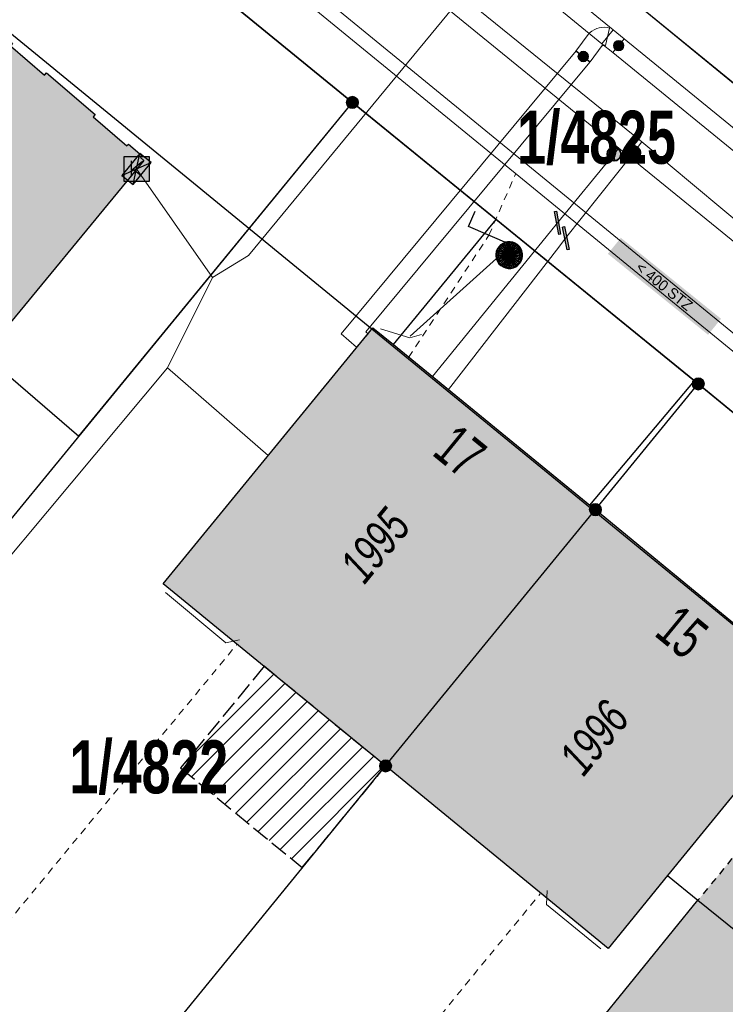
# Model space of a CAD drawing. Header units: metres. Extents: x 2695560 to 2696939, y 1260491 to 1262050.
# Tile 402 of 656: x 2695955 to 2695975, y 1260899 to 1260926. Entities that reach past the tile are written whole.
import ezdxf

# ---------------------------------------------------------------- set-up
doc = ezdxf.new("R2010")
doc.units = ezdxf.units.M
for name, pattern in [('AUSGEZOGEN', [0]), ('STRICHLINIE_S4', [0.66, 0.5, -0.16]), ('VERDECKT2_S2', [0.36, 0.2, -0.16])]:
    doc.linetypes.add(name, pattern=pattern)
for name, color, linetype in [('XR$1$AV_Flächen (EO)', 7, 'AUSGEZOGEN'), ('XR$1$AV_Gebäudeflächen (BB)', 7, 'AUSGEZOGEN'), ('XR$1$AV_Gebäudeflächen (EO)', 7, 'AUSGEZOGEN'), ('XR$1$AV_Grenzpunkte', 7, 'AUSGEZOGEN'), ('XR$1$AV_Grundstück-Nr.', 7, 'AUSGEZOGEN'), ('XR$1$AV_Haus-Nr.', 7, 'AUSGEZOGEN'), ('XR$1$AV_Linien (BB)', 7, 'AUSGEZOGEN'), ('XR$1$AV_Proj. Gebäude', 7, 'AUSGEZOGEN'), ('XR$1$AV_Versicherung-Nr.', 7, 'AUSGEZOGEN'), ('XR$1$AW_LK_Schachtdeckel', 24, 'AUSGEZOGEN'), ('XR$1$AW_LK_Zwischenpunkt', 24, 'AUSGEZOGEN'), ('XR$1$EW_LK_Knoten', 1, 'AUSGEZOGEN'), ('XR$1$GA_LK_Absperrarmatur', 32, 'AUSGEZOGEN'), ('XR$1$GA_LK_Rohrleitungsteil', 32, 'AUSGEZOGEN'), ('XR$1$Liegenschaftsgrenzen', 7, 'AUSGEZOGEN'), ('XR$1$PFAV', 255, 'AUSGEZOGEN'), ('XR$1$PFAW', 255, 'AUSGEZOGEN'), ('XR$1$PFGA', 255, 'AUSGEZOGEN'), ('XR$1$PFWA', 255, 'AUSGEZOGEN'), ('XR$1$PFWFM', 255, 'AUSGEZOGEN'), ('XR$1$RAEW', 8, 'AUSGEZOGEN'), ('XR$1$RP_Abstandslinie', 7, 'AUSGEZOGEN'), ('XR$1$TV_LK_KNOTEN', 92, 'AUSGEZOGEN'), ('XR$1$WA_LK_Absperrarmatur', 171, 'AUSGEZOGEN'), ('XR$1$WA_LK_Rohrleitungsteil', 171, 'AUSGEZOGEN')]:
    doc.layers.add(name, color=color, linetype=linetype)
for name, color, linetype, lineweight in [('XR$2$ABW-Linie-R-genau', 4, 'AUSGEZOGEN', 18), ('XR$2$ABW-Linie-R-ungenau', 4, 'VERDECKT2_S2', 18), ('XR$2$ABW-LinieFlaeche-R-genau', 4, 'AUSGEZOGEN', 18), ('XR$2$ABW-Punkt', 6, 'AUSGEZOGEN', 18), ('XR$2$ELE-LinieFlaeche-genau', 1, 'AUSGEZOGEN', 18), ('XR$2$GAS-Linie-genau', 12, 'AUSGEZOGEN', 18), ('XR$2$GAS-Punkt', 12, 'AUSGEZOGEN', 18), ('XR$2$KOM-Linie-U-genau', 91, 'AUSGEZOGEN', 18), ('XR$2$KOM-Punkt-U', 91, 'AUSGEZOGEN', 18), ('XR$2$WAS-Linie-genau', 5, 'AUSGEZOGEN', 18), ('XR$2$WAS-Punkt', 5, 'AUSGEZOGEN', 18), ('XR$2$WEI-Text', 59, 'AUSGEZOGEN', 18)]:
    doc.layers.add(name, color=color, linetype=linetype, lineweight=lineweight)
doc.styles.add('ARIAL', font='arial.ttf')
doc.styles.add('TXT', font='txt')

# ---------------------------------------------------------------- blocks, each defined once
blk = doc.blocks.new('COMPLEXOBJECT_672')
at = {"layer": 'XR$1$AV_Linien (BB)', "color": 7, "linetype": 'AUSGEZOGEN', "transparency": 33554687}
blk.add_lwpolyline([(6001.633, 10902.413), (5967.6, 10930.28), (5953.3, 10942.04)], dxfattribs=at)
blk = doc.blocks.new('COMPLEXOBJECT_1328')
at = {"layer": 'XR$1$Liegenschaftsgrenzen', "color": 7, "linetype": 'AUSGEZOGEN', "transparency": 33554687}
blk.add_line((5948.44, 10936.67), (5963.82, 10924.1), dxfattribs=at)
blk.add_arc((5945.592, 10933.187), 4.499, 50.7254, 139.3167, dxfattribs=at)
blk = doc.blocks.new('BAV15')
at = {"layer": 'XR$1$PFAV', "transparency": 33554687}
blk.add_hatch(color=7, dxfattribs=at).paths.add_polyline_path([(0.5, 0), (0.49, 0.101), (0.459, 0.197), (0.41, 0.286), (0.344, 0.362), (0.264, 0.424), (0.174, 0.469), (0.076, 0.494), (-0.025, 0.499), (-0.125, 0.484), (-0.22, 0.449), (-0.306, 0.395), (-0.379, 0.326), (-0.437, 0.243), (-0.477, 0.15), (-0.497, 0.051), (-0.497, -0.051), (-0.477, -0.15), (-0.437, -0.243), (-0.379, -0.326), (-0.306, -0.395), (-0.22, -0.449), (-0.125, -0.484), (-0.025, -0.499), (0.076, -0.494), (0.174, -0.469), (0.264, -0.424), (0.344, -0.362), (0.41, -0.286), (0.459, -0.197), (0.49, -0.101)])
at = {"color": 7, "transparency": 33554687}
for start, end in [(90, 270), (270, 90)]:
    blk.add_arc((0, 0), 0.5, start, end, dxfattribs=at)
at = {"layer": 'XR$1$PFAV', "transparency": 33554687}
blk.add_circle((0, 0), 0.5, dxfattribs=at)
blk = doc.blocks.new('BAW2093')
at = {"transparency": 33554687}
blk.add_lwpolyline([(-0.375, -0.5), (0, -0.5), (0, 0.5), (0.375, 0.5)], dxfattribs=at)
blk = doc.blocks.new('BAW2090')
at = {"layer": 'XR$1$PFAW', "lineweight": 25, "transparency": 33554687}
blk.add_hatch(color=7, dxfattribs=at).paths.add_polyline_path([(0.5, 0), (0.49, 0.101), (0.459, 0.197), (0.41, 0.286), (0.344, 0.362), (0.264, 0.424), (0.174, 0.469), (0.076, 0.494), (-0.025, 0.499), (-0.125, 0.484), (-0.22, 0.449), (-0.306, 0.395), (-0.379, 0.326), (-0.437, 0.243), (-0.477, 0.15), (-0.497, 0.051), (-0.497, -0.051), (-0.477, -0.15), (-0.437, -0.243), (-0.379, -0.326), (-0.306, -0.395), (-0.22, -0.449), (-0.125, -0.484), (-0.025, -0.499), (0.076, -0.494), (0.174, -0.469), (0.264, -0.424), (0.344, -0.362), (0.41, -0.286), (0.459, -0.197), (0.49, -0.101)])
at = {"lineweight": 25, "transparency": 33554687}
for p, q in [((-0.177, 0.468), (-0.177, -0.468)), ((0.179, 0.467), (0.177, -0.468))]:
    blk.add_line(p, q, dxfattribs=at)
for start, end in [(90, 180), (0, 90), (180, 270), (270, 0)]:
    blk.add_arc((0, 0), 0.5, start, end, dxfattribs=at)
blk = doc.blocks.new('BWA2013')
at = {"true_color": 0x000000, "transparency": 33554687}
blk.add_hatch(color=18, dxfattribs=at).paths.add_polyline_path([(-0.291, -0.409), (0.352, 0.357), (0.291, 0.409), (-0.352, -0.357)])
at = {"transparency": 33554687}
blk.add_lwpolyline([(-0.291, -0.409), (-0.352, -0.357), (0.291, 0.409), (0.352, 0.357), (-0.291, -0.409)], close=True, dxfattribs=at)
blk = doc.blocks.new('BWA2012')
at = {"layer": 'XR$1$PFWA', "transparency": 33554687}
blk.add_hatch(color=7, dxfattribs=at).paths.add_polyline_path([(0.5, 0), (0.49, 0.101), (0.459, 0.197), (0.41, 0.286), (0.344, 0.362), (0.264, 0.424), (0.174, 0.469), (0.076, 0.494), (-0.025, 0.499), (-0.125, 0.484), (-0.22, 0.449), (-0.306, 0.395), (-0.379, 0.326), (-0.437, 0.243), (-0.477, 0.15), (-0.497, 0.051), (-0.497, -0.051), (-0.477, -0.15), (-0.437, -0.243), (-0.379, -0.326), (-0.306, -0.395), (-0.22, -0.449), (-0.125, -0.484), (-0.025, -0.499), (0.076, -0.494), (0.174, -0.469), (0.264, -0.424), (0.344, -0.362), (0.41, -0.286), (0.459, -0.197), (0.49, -0.101)])
at = {"transparency": 33554687}
blk.add_line((0.354, 0.354), (-0.354, -0.354), dxfattribs=at)
for start, end in [(45, 225), (225, 45)]:
    blk.add_arc((0, 0), 0.5, start, end, dxfattribs=at)
at = {"layer": 'XR$1$PFWA', "transparency": 33554687}
blk.add_circle((0, 0), 0.5, dxfattribs=at)
blk = doc.blocks.new('BGA2013')
at = {"transparency": 33554687}
blk.add_hatch(color=36, dxfattribs=at).paths.add_polyline_path([(-0.291, -0.409), (0.352, 0.357), (0.291, 0.409), (-0.352, -0.357)])
at = {"color": 32, "transparency": 33554687}
blk.add_lwpolyline([(-0.291, -0.409), (-0.352, -0.357), (0.291, 0.409), (0.352, 0.357), (-0.291, -0.409)], close=True, dxfattribs=at)
blk = doc.blocks.new('BGA965')
at = {"layer": 'XR$1$PFGA', "transparency": 33554687}
blk.add_hatch(color=7, dxfattribs=at).paths.add_polyline_path([(0.5, 0), (0.49, 0.101), (0.459, 0.197), (0.41, 0.286), (0.344, 0.362), (0.264, 0.424), (0.174, 0.469), (0.076, 0.494), (-0.025, 0.499), (-0.125, 0.484), (-0.22, 0.449), (-0.306, 0.395), (-0.379, 0.326), (-0.437, 0.243), (-0.477, 0.15), (-0.497, 0.051), (-0.497, -0.051), (-0.477, -0.15), (-0.437, -0.243), (-0.379, -0.326), (-0.306, -0.395), (-0.22, -0.449), (-0.125, -0.484), (-0.025, -0.499), (0.076, -0.494), (0.174, -0.469), (0.264, -0.424), (0.344, -0.362), (0.41, -0.286), (0.459, -0.197), (0.49, -0.101)])
at = {"color": 32, "transparency": 33554687}
blk.add_line((0, 0.5), (0, -0.5), dxfattribs=at)
for start, end in [(90, 270), (270, 90)]:
    blk.add_arc((0, 0), 0.5, start, end, dxfattribs=at)
at = {"layer": 'XR$1$PFGA', "transparency": 33554687}
blk.add_circle((0, 0), 0.5, dxfattribs=at)
blk = doc.blocks.new('BEW957')
at = {"layer": 'XR$1$RAEW', "transparency": 33554687}
blk.add_hatch(color=1, dxfattribs=at).paths.add_polyline_path([(-0.5, 0), (-0.5, -0.05), (-0.49, -0.1), (-0.48, -0.15), (-0.46, -0.2), (-0.44, -0.24), (-0.41, -0.29), (-0.38, -0.33), (-0.34, -0.36), (-0.31, -0.4), (-0.26, -0.42), (-0.22, -0.45), (-0.17, -0.47), (-0.13, -0.48), (-0.08, -0.49), (-0.03, -0.5), (0.03, -0.5), (0.08, -0.49), (0.13, -0.48), (0.17, -0.47), (0.22, -0.45), (0.26, -0.42), (0.31, -0.4), (0.34, -0.36), (0.38, -0.33), (0.41, -0.29), (0.44, -0.24), (0.46, -0.2), (0.48, -0.15), (0.49, -0.1), (0.5, -0.05), (0.5, 0), (0.5, 0.05), (0.49, 0.1), (0.48, 0.15), (0.46, 0.2), (0.44, 0.24), (0.41, 0.29), (0.38, 0.33), (0.34, 0.36), (0.31, 0.4), (0.26, 0.42), (0.22, 0.45), (0.17, 0.47), (0.13, 0.48), (0.08, 0.49), (0.03, 0.5), (-0.03, 0.5), (-0.08, 0.49), (-0.13, 0.48), (-0.17, 0.47), (-0.22, 0.45), (-0.26, 0.42), (-0.31, 0.4), (-0.34, 0.36), (-0.38, 0.33), (-0.41, 0.29), (-0.44, 0.24), (-0.46, 0.2), (-0.48, 0.15), (-0.49, 0.1), (-0.5, 0.05)])
at = {"color": 1, "transparency": 33554687}
for start, end in [(90, 180), (180, 270), (0, 90), (270, 0)]:
    blk.add_arc((0, 0), 0.5, start, end, dxfattribs=at)
at = {"layer": 'XR$1$RAEW', "color": 1, "transparency": 33554687}
blk.add_circle((0, 0), 0.5, dxfattribs=at)
blk = doc.blocks.new('BTV1')
at = {"layer": 'XR$1$PFWFM', "transparency": 33554687}
blk.add_hatch(color=7, dxfattribs=at).paths.add_polyline_path([(-0.5, 0.5), (-0.5, -0.5), (0.5, -0.5), (0.5, 0.5)])
at = {"color": 92, "transparency": 33554687}
for p, q in [((-0.219, 0.321), (-0.219, -0.298)), ((-0.208, -0.05), (0.23, 0.31)), ((-0.159, 0.001), (0.192, -0.283))]:
    blk.add_line(p, q, dxfattribs=at)
blk.add_polyline3d([(-0.5, 0.5, 0.993), (0.5, 0.5, 0.993), (0.5, -0.5, 0.993), (-0.5, -0.5, 0.993)], close=True, dxfattribs=at)
blk = doc.blocks.new('KOM-BAUWERK-U')
at = {"layer": 'XR$2$KOM-Punkt-U', "linetype": 'AUSGEZOGEN', "lineweight": 25, "transparency": 33554687}
blk.add_polyline3d([(-400, -200, 2500), (400, -200, 2500), (400, 200, 2500), (-400, 200, 2500)], close=True, dxfattribs=at)
for points in [[(-400, 200, 2500), (0, 0, 2500), (400, -200, 2500)], [(-400, -200, 2500), (0, 0, 2500), (400, 200, 2500)]]:
    blk.add_polyline3d(points, dxfattribs=at)
blk = doc.blocks.new('GAS-ABSPERRORGAN')
at = {"layer": 'XR$2$GAS-Punkt', "linetype": 'AUSGEZOGEN', "lineweight": 25, "transparency": 33554687}
blk.add_line((0, 200, 2500), (0, -200, 2500), dxfattribs=at)
for points in [[(-196, 39, 2500), (0, 0, 2500), (-200, 0, 2500)], [(-196, 39), (0, 0), (-200, 0)], [(-196, 39, 2500), (-196, 39), (-200, 0), (-200, 0, 2500)], [(-200, 0, 2500), (0, 0, 2500), (-196, -39, 2500)], [(-200, 0), (0, 0), (-196, -39)], [(-185, 77, 2500), (0, 0, 2500), (-196, 39, 2500)], [(-185, 77), (0, 0), (-196, 39)], [(-185, 77, 2500), (-185, 77), (-196, 39), (-196, 39, 2500)], [(-196, -39, 2500), (0, 0, 2500), (-185, -77, 2500)], [(-196, -39), (0, 0), (-185, -77)], [(-166, 111, 2500), (0, 0, 2500), (-185, 77, 2500)], [(-166, 111), (0, 0), (-185, 77)], [(-166, 111, 2500), (-166, 111), (-185, 77), (-185, 77, 2500)], [(-185, -77, 2500), (0, 0, 2500), (-166, -111, 2500)], [(-185, -77), (0, 0), (-166, -111)], [(-141, 141, 2500), (0, 0, 2500), (-166, 111, 2500)], [(-141, 141), (0, 0), (-166, 111)], [(-141, 141, 2500), (-141, 141), (-166, 111), (-166, 111, 2500)], [(-166, -111, 2500), (0, 0, 2500), (-141, -141, 2500)], [(-166, -111), (0, 0), (-141, -141)], [(-111, 166, 2500), (0, 0, 2500), (-141, 141, 2500)], [(-111, 166), (0, 0), (-141, 141)], [(-111, 166, 2500), (-111, 166), (-141, 141), (-141, 141, 2500)], [(-141, -141, 2500), (0, 0, 2500), (-111, -166, 2500)], [(-141, -141), (0, 0), (-111, -166)], [(-77, 185, 2500), (0, 0, 2500), (-111, 166, 2500)], [(-77, 185), (0, 0), (-111, 166)], [(-77, 185, 2500), (-77, 185), (-111, 166), (-111, 166, 2500)], [(-111, -166, 2500), (0, 0, 2500), (-77, -185, 2500)], [(-111, -166), (0, 0), (-77, -185)], [(-39, 196, 2500), (0, 0, 2500), (-77, 185, 2500)], [(-39, 196), (0, 0), (-77, 185)], [(-39, 196, 2500), (-39, 196), (-77, 185), (-77, 185, 2500)], [(-77, -185, 2500), (0, 0, 2500), (-39, -196, 2500)], [(-77, -185), (0, 0), (-39, -196)], [(0, 200, 2500), (0, 0, 2500), (-39, 196, 2500)], [(0, 200), (0, 0), (-39, 196)], [(0, 200, 2500), (0, 200), (-39, 196), (-39, 196, 2500)], [(-39, -196, 2500), (0, 0, 2500), (0, -200, 2500)], [(-39, -196), (0, 0), (0, -200)], [(39, 196, 2500), (0, 0, 2500), (0, 200, 2500)], [(39, 196), (0, 0), (0, 200)], [(39, 196, 2500), (39, 196), (0, 200), (0, 200, 2500)], [(77, 185, 2500), (0, 0, 2500), (39, 196, 2500)], [(77, 185), (0, 0), (39, 196)], [(111, 166, 2500), (0, 0, 2500), (77, 185, 2500)], [(111, 166), (0, 0), (77, 185)], [(141, 141, 2500), (0, 0, 2500), (111, 166, 2500)], [(141, 141), (0, 0), (111, 166)], [(166, 111, 2500), (0, 0, 2500), (141, 141, 2500)], [(166, 111), (0, 0), (141, 141)], [(185, 77, 2500), (0, 0, 2500), (166, 111, 2500)], [(185, 77), (0, 0), (166, 111)], [(196, 39, 2500), (0, 0, 2500), (185, 77, 2500)], [(196, 39), (0, 0), (185, 77)], [(200, 0, 2500), (0, 0, 2500), (196, 39, 2500)], [(200, 0), (0, 0), (196, 39)], [(0, -200, 2500), (0, 0, 2500), (39, -196, 2500)], [(39, -196, 2500), (0, 0, 2500), (77, -185, 2500)], [(77, -185, 2500), (0, 0, 2500), (111, -166, 2500)], [(111, -166, 2500), (0, 0, 2500), (141, -141, 2500)], [(141, -141, 2500), (0, 0, 2500), (166, -111, 2500)], [(166, -111, 2500), (0, 0, 2500), (185, -77, 2500)], [(185, -77, 2500), (0, 0, 2500), (196, -39, 2500)], [(196, -39, 2500), (0, 0, 2500), (200, 0, 2500)], [(0, -200), (0, 0), (39, -196)], [(39, -196), (0, 0), (77, -185)], [(77, -185), (0, 0), (111, -166)], [(111, -166), (0, 0), (141, -141)], [(141, -141), (0, 0), (166, -111)], [(166, -111), (0, 0), (185, -77)], [(185, -77), (0, 0), (196, -39)], [(196, -39), (0, 0), (200, 0)], [(77, 185, 2500), (77, 185), (39, 196), (39, 196, 2500)], [(111, 166, 2500), (111, 166), (77, 185), (77, 185, 2500)], [(141, 141, 2500), (141, 141), (111, 166), (111, 166, 2500)], [(166, 111, 2500), (166, 111), (141, 141), (141, 141, 2500)], [(185, 77, 2500), (185, 77), (166, 111), (166, 111, 2500)], [(196, 39, 2500), (196, 39), (185, 77), (185, 77, 2500)], [(200, 0, 2500), (200, 0), (196, 39), (196, 39, 2500)], [(-200, 0, 2500), (-200, 0), (-196, -39), (-196, -39, 2500)], [(-196, -39, 2500), (-196, -39), (-185, -77), (-185, -77, 2500)], [(-185, -77, 2500), (-185, -77), (-166, -111), (-166, -111, 2500)], [(-166, -111, 2500), (-166, -111), (-141, -141), (-141, -141, 2500)], [(-141, -141, 2500), (-141, -141), (-111, -166), (-111, -166, 2500)], [(-111, -166, 2500), (-111, -166), (-77, -185), (-77, -185, 2500)], [(-77, -185, 2500), (-77, -185), (-39, -196), (-39, -196, 2500)], [(-39, -196, 2500), (-39, -196), (0, -200), (0, -200, 2500)], [(0, -200, 2500), (0, -200), (39, -196), (39, -196, 2500)], [(39, -196, 2500), (39, -196), (77, -185), (77, -185, 2500)], [(77, -185, 2500), (77, -185), (111, -166), (111, -166, 2500)], [(111, -166, 2500), (111, -166), (141, -141), (141, -141, 2500)], [(141, -141, 2500), (141, -141), (166, -111), (166, -111, 2500)], [(166, -111, 2500), (166, -111), (185, -77), (185, -77, 2500)], [(185, -77, 2500), (185, -77), (196, -39), (196, -39, 2500)], [(196, -39, 2500), (196, -39), (200, 0), (200, 0, 2500)]]:
    blk.add_3dface(points, dxfattribs=at)
blk = doc.blocks.new('WAS-ABSPERRORGAN')
at = {"layer": 'XR$2$WAS-Punkt', "linetype": 'AUSGEZOGEN', "transparency": 33554687}
for p, q in [((0, 200, 2500), (0, -200, 2500)), ((0, 0), (0, 0))]:
    blk.add_line(p, q, dxfattribs=at)
blk.add_circle((0, 0, 502500), 200, dxfattribs=at)
blk = doc.blocks.new('ABW-OELABSCHEIDER')
at = {"layer": 'XR$2$ABW-Punkt', "linetype": 'AUSGEZOGEN', "lineweight": 25, "transparency": 33554687}
for p, q in [((-100, 283, 2500), (-100, -283, 2500)), ((100, 283, 2500), (100, -283, 2500))]:
    blk.add_line(p, q, dxfattribs=at)
for points in [[(-115, 277, 2500), (0, 0, 2500), (-167, 249, 2500)], [(-115, 277), (0, 0), (-167, 249)], [(-115, 277, 2500), (-115, 277), (-167, 249), (-167, 249, 2500)], [(-59, 294, 2500), (0, 0, 2500), (-115, 277, 2500)], [(-59, 294), (0, 0), (-115, 277)], [(-59, 294, 2500), (-59, 294), (-115, 277), (-115, 277, 2500)], [(0, 300, 2500), (0, 0, 2500), (-59, 294, 2500)], [(0, 300), (0, 0), (-59, 294)], [(0, 300, 2500), (0, 300), (-59, 294), (-59, 294, 2500)], [(59, 294, 2500), (0, 0, 2500), (0, 300, 2500)], [(59, 294), (0, 0), (0, 300)], [(59, 294, 2500), (59, 294), (0, 300), (0, 300, 2500)], [(115, 277, 2500), (0, 0, 2500), (59, 294, 2500)], [(115, 277), (0, 0), (59, 294)], [(167, 249, 2500), (0, 0, 2500), (115, 277, 2500)], [(167, 249), (0, 0), (115, 277)], [(115, 277, 2500), (115, 277), (59, 294), (59, 294, 2500)], [(167, 249, 2500), (167, 249), (115, 277), (115, 277, 2500)], [(-294, 59, 2500), (0, 0, 2500), (-300, 0, 2500)], [(-294, 59), (0, 0), (-300, 0)], [(-294, 59, 2500), (-294, 59), (-300, 0), (-300, 0, 2500)], [(-277, 115, 2500), (0, 0, 2500), (-294, 59, 2500)], [(-277, 115), (0, 0), (-294, 59)], [(-277, 115, 2500), (-277, 115), (-294, 59), (-294, 59, 2500)], [(-249, 167, 2500), (0, 0, 2500), (-277, 115, 2500)], [(-249, 167), (0, 0), (-277, 115)], [(-249, 167, 2500), (-249, 167), (-277, 115), (-277, 115, 2500)], [(-212, 212, 2500), (0, 0, 2500), (-249, 167, 2500)], [(-212, 212), (0, 0), (-249, 167)], [(-212, 212, 2500), (-212, 212), (-249, 167), (-249, 167, 2500)], [(-167, 249, 2500), (0, 0, 2500), (-212, 212, 2500)], [(-167, 249), (0, 0), (-212, 212)], [(-167, 249, 2500), (-167, 249), (-212, 212), (-212, 212, 2500)], [(212, 212, 2500), (0, 0, 2500), (167, 249, 2500)], [(212, 212), (0, 0), (167, 249)], [(249, 167, 2500), (0, 0, 2500), (212, 212, 2500)], [(249, 167), (0, 0), (212, 212)], [(277, 115, 2500), (0, 0, 2500), (249, 167, 2500)], [(277, 115), (0, 0), (249, 167)], [(294, 59, 2500), (0, 0, 2500), (277, 115, 2500)], [(294, 59), (0, 0), (277, 115)], [(300, 0, 2500), (0, 0, 2500), (294, 59, 2500)], [(300, 0), (0, 0), (294, 59)], [(212, 212, 2500), (212, 212), (167, 249), (167, 249, 2500)], [(249, 167, 2500), (249, 167), (212, 212), (212, 212, 2500)], [(277, 115, 2500), (277, 115), (249, 167), (249, 167, 2500)], [(294, 59, 2500), (294, 59), (277, 115), (277, 115, 2500)], [(300, 0, 2500), (300, 0), (294, 59), (294, 59, 2500)], [(-300, 0, 2500), (0, 0, 2500), (-294, -59, 2500)], [(-300, 0), (0, 0), (-294, -59)], [(-300, 0, 2500), (-300, 0), (-294, -59), (-294, -59, 2500)], [(-294, -59, 2500), (0, 0, 2500), (-277, -115, 2500)], [(-294, -59), (0, 0), (-277, -115)], [(-294, -59, 2500), (-294, -59), (-277, -115), (-277, -115, 2500)], [(-277, -115, 2500), (0, 0, 2500), (-249, -167, 2500)], [(-277, -115), (0, 0), (-249, -167)], [(-277, -115, 2500), (-277, -115), (-249, -167), (-249, -167, 2500)], [(-249, -167, 2500), (0, 0, 2500), (-212, -212, 2500)], [(-249, -167), (0, 0), (-212, -212)], [(-249, -167, 2500), (-249, -167), (-212, -212), (-212, -212, 2500)], [(-212, -212, 2500), (0, 0, 2500), (-167, -249, 2500)], [(-212, -212), (0, 0), (-167, -249)], [(-212, -212, 2500), (-212, -212), (-167, -249), (-167, -249, 2500)], [(-167, -249, 2500), (0, 0, 2500), (-115, -277, 2500)], [(-167, -249), (0, 0), (-115, -277)], [(-167, -249, 2500), (-167, -249), (-115, -277), (-115, -277, 2500)], [(-115, -277, 2500), (0, 0, 2500), (-59, -294, 2500)], [(-115, -277), (0, 0), (-59, -294)], [(-59, -294, 2500), (0, 0, 2500), (0, -300, 2500)], [(-59, -294), (0, 0), (0, -300)], [(0, -300, 2500), (0, 0, 2500), (59, -294, 2500)], [(59, -294, 2500), (0, 0, 2500), (115, -277, 2500)], [(115, -277, 2500), (0, 0, 2500), (167, -249, 2500)], [(167, -249, 2500), (0, 0, 2500), (212, -212, 2500)], [(212, -212, 2500), (0, 0, 2500), (249, -167, 2500)], [(249, -167, 2500), (0, 0, 2500), (277, -115, 2500)], [(277, -115, 2500), (0, 0, 2500), (294, -59, 2500)], [(294, -59, 2500), (0, 0, 2500), (300, 0, 2500)], [(0, -300), (0, 0), (59, -294)], [(59, -294), (0, 0), (115, -277)], [(115, -277), (0, 0), (167, -249)], [(167, -249), (0, 0), (212, -212)], [(212, -212), (0, 0), (249, -167)], [(249, -167), (0, 0), (277, -115)], [(277, -115), (0, 0), (294, -59)], [(294, -59), (0, 0), (300, 0)], [(115, -277, 2500), (115, -277), (167, -249), (167, -249, 2500)], [(167, -249, 2500), (167, -249), (212, -212), (212, -212, 2500)], [(212, -212, 2500), (212, -212), (249, -167), (249, -167, 2500)], [(249, -167, 2500), (249, -167), (277, -115), (277, -115, 2500)], [(277, -115, 2500), (277, -115), (294, -59), (294, -59, 2500)], [(294, -59, 2500), (294, -59), (300, 0), (300, 0, 2500)], [(-115, -277, 2500), (-115, -277), (-59, -294), (-59, -294, 2500)], [(-59, -294, 2500), (-59, -294), (0, -300), (0, -300, 2500)], [(0, -300, 2500), (0, -300), (59, -294), (59, -294, 2500)], [(59, -294, 2500), (59, -294), (115, -277), (115, -277, 2500)]]:
    blk.add_3dface(points, dxfattribs=at)
blk = doc.blocks.new('ABW-DECKEL')
at = {"layer": 'XR$2$ABW-Punkt', "linetype": 'AUSGEZOGEN', "lineweight": 25, "transparency": 33554687}
for points in [[(-194, 291, 2500), (0, 0, 2500), (-247, 247, 2500)], [(-194, 291), (0, 0), (-247, 247)], [(-194, 291, 2500), (-194, 291), (-247, 247), (-247, 247, 2500)], [(-134, 323, 2500), (0, 0, 2500), (-194, 291, 2500)], [(-134, 323), (0, 0), (-194, 291)], [(-134, 323, 2500), (-134, 323), (-194, 291), (-194, 291, 2500)], [(-68, 343, 2500), (0, 0, 2500), (-134, 323, 2500)], [(-68, 343), (0, 0), (-134, 323)], [(-68, 343, 2500), (-68, 343), (-134, 323), (-134, 323, 2500)], [(0, 350, 2500), (0, 0, 2500), (-68, 343, 2500)], [(0, 350), (0, 0), (-68, 343)], [(0, 350, 2500), (0, 350), (-68, 343), (-68, 343, 2500)], [(68, 343, 2500), (0, 0, 2500), (0, 350, 2500)], [(68, 343), (0, 0), (0, 350)], [(68, 343, 2500), (68, 343), (0, 350), (0, 350, 2500)], [(134, 323, 2500), (0, 0, 2500), (68, 343, 2500)], [(134, 323), (0, 0), (68, 343)], [(194, 291, 2500), (0, 0, 2500), (134, 323, 2500)], [(194, 291), (0, 0), (134, 323)], [(247, 247, 2500), (0, 0, 2500), (194, 291, 2500)], [(247, 247), (0, 0), (194, 291)], [(134, 323, 2500), (134, 323), (68, 343), (68, 343, 2500)], [(194, 291, 2500), (194, 291), (134, 323), (134, 323, 2500)], [(247, 247, 2500), (247, 247), (194, 291), (194, 291, 2500)], [(-343, 68, 2500), (0, 0, 2500), (-350, 0, 2500)], [(-343, 68), (0, 0), (-350, 0)], [(-343, 68, 2500), (-343, 68), (-350, 0), (-350, 0, 2500)], [(-350, 0, 2500), (0, 0, 2500), (-343, -68, 2500)], [(-350, 0), (0, 0), (-343, -68)], [(-323, 134, 2500), (0, 0, 2500), (-343, 68, 2500)], [(-323, 134), (0, 0), (-343, 68)], [(-323, 134, 2500), (-323, 134), (-343, 68), (-343, 68, 2500)], [(-343, -68, 2500), (0, 0, 2500), (-323, -134, 2500)], [(-343, -68), (0, 0), (-323, -134)], [(-291, 194, 2500), (0, 0, 2500), (-323, 134, 2500)], [(-291, 194), (0, 0), (-323, 134)], [(-291, 194, 2500), (-291, 194), (-323, 134), (-323, 134, 2500)], [(-323, -134, 2500), (0, 0, 2500), (-291, -194, 2500)], [(-323, -134), (0, 0), (-291, -194)], [(-247, 247, 2500), (0, 0, 2500), (-291, 194, 2500)], [(-247, 247), (0, 0), (-291, 194)], [(-247, 247, 2500), (-247, 247), (-291, 194), (-291, 194, 2500)], [(-291, -194, 2500), (0, 0, 2500), (-247, -247, 2500)], [(-291, -194), (0, 0), (-247, -247)], [(-247, -247, 2500), (0, 0, 2500), (-194, -291, 2500)], [(-247, -247), (0, 0), (-194, -291)], [(-194, -291, 2500), (0, 0, 2500), (-134, -323, 2500)], [(-194, -291), (0, 0), (-134, -323)], [(-134, -323, 2500), (0, 0, 2500), (-68, -343, 2500)], [(-134, -323), (0, 0), (-68, -343)], [(-68, -343, 2500), (0, 0, 2500), (0, -350, 2500)], [(-68, -343), (0, 0), (0, -350)], [(291, 194, 2500), (0, 0, 2500), (247, 247, 2500)], [(291, 194), (0, 0), (247, 247)], [(323, 134, 2500), (0, 0, 2500), (291, 194, 2500)], [(323, 134), (0, 0), (291, 194)], [(343, 68, 2500), (0, 0, 2500), (323, 134, 2500)], [(343, 68), (0, 0), (323, 134)], [(350, 0, 2500), (0, 0, 2500), (343, 68, 2500)], [(350, 0), (0, 0), (343, 68)], [(0, -350, 2500), (0, 0, 2500), (68, -343, 2500)], [(68, -343, 2500), (0, 0, 2500), (134, -323, 2500)], [(134, -323, 2500), (0, 0, 2500), (194, -291, 2500)], [(194, -291, 2500), (0, 0, 2500), (247, -247, 2500)], [(247, -247, 2500), (0, 0, 2500), (291, -194, 2500)], [(291, -194, 2500), (0, 0, 2500), (323, -134, 2500)], [(323, -134, 2500), (0, 0, 2500), (343, -68, 2500)], [(343, -68, 2500), (0, 0, 2500), (350, 0, 2500)], [(0, -350), (0, 0), (68, -343)], [(68, -343), (0, 0), (134, -323)], [(134, -323), (0, 0), (194, -291)], [(194, -291), (0, 0), (247, -247)], [(247, -247), (0, 0), (291, -194)], [(291, -194), (0, 0), (323, -134)], [(323, -134), (0, 0), (343, -68)], [(343, -68), (0, 0), (350, 0)], [(291, 194, 2500), (291, 194), (247, 247), (247, 247, 2500)], [(323, 134, 2500), (323, 134), (291, 194), (291, 194, 2500)], [(343, 68, 2500), (343, 68), (323, 134), (323, 134, 2500)], [(350, 0, 2500), (350, 0), (343, 68), (343, 68, 2500)], [(-350, 0, 2500), (-350, 0), (-343, -68), (-343, -68, 2500)], [(-343, -68, 2500), (-343, -68), (-323, -134), (-323, -134, 2500)], [(-323, -134, 2500), (-323, -134), (-291, -194), (-291, -194, 2500)], [(-291, -194, 2500), (-291, -194), (-247, -247), (-247, -247, 2500)], [(-247, -247, 2500), (-247, -247), (-194, -291), (-194, -291, 2500)], [(194, -291, 2500), (194, -291), (247, -247), (247, -247, 2500)], [(247, -247, 2500), (247, -247), (291, -194), (291, -194, 2500)], [(291, -194, 2500), (291, -194), (323, -134), (323, -134, 2500)], [(323, -134, 2500), (323, -134), (343, -68), (343, -68, 2500)], [(343, -68, 2500), (343, -68), (350, 0), (350, 0, 2500)], [(-194, -291, 2500), (-194, -291), (-134, -323), (-134, -323, 2500)], [(-134, -323, 2500), (-134, -323), (-68, -343), (-68, -343, 2500)], [(-68, -343, 2500), (-68, -343), (0, -350), (0, -350, 2500)], [(0, -350, 2500), (0, -350), (68, -343), (68, -343, 2500)], [(68, -343, 2500), (68, -343), (134, -323), (134, -323, 2500)], [(134, -323, 2500), (134, -323), (194, -291), (194, -291, 2500)]]:
    blk.add_3dface(points, dxfattribs=at)

msp = doc.modelspace()

# ---------------------------------------------------------------- hatches: boundary and pattern name
at = {"transparency": 33554687}
msp.add_hatch(color=7, dxfattribs=at).paths.add_polyline_path([(2695972.302, 1260920.12), (2695971.94, 1260919.672), (2695974.744, 1260917.406), (2695975.106, 1260917.854)])
at = {"layer": 'XR$1$AV_Gebäudeflächen (BB)', "true_color": 0xd2d2d2, "transparency": 33554687}
for points in [[(2695954.875, 1260925.907), (2695947.236, 1260932.465), (2695939.99, 1260924.03), (2695947.664, 1260917.461), (2695947.922, 1260917.766), (2695950.228, 1260920.495), (2695954.32, 1260916.979), (2695954.472, 1260916.849), (2695958.95, 1260922.287), (2695958.859, 1260922.365), (2695958.905, 1260922.418), (2695958.526, 1260922.744), (2695958.48, 1260922.691), (2695957.532, 1260923.505), (2695957.591, 1260923.574), (2695956.233, 1260924.74), (2695956.175, 1260924.672), (2695955.219, 1260925.492), (2695955.278, 1260925.561)], [(2695965.72, 1260905.335), (2695971.59, 1260912.51), (2695971.435, 1260912.637), (2695965.937, 1260917.136), (2695965.364, 1260917.604), (2695959.495, 1260910.437)], [(2695971.59, 1260912.51), (2695965.72, 1260905.335), (2695971.946, 1260900.229), (2695973.606, 1260902.264), (2695977.796, 1260907.403)], [(2695976.991, 1260899.532), (2695974.461, 1260901.574), (2695970.368, 1260896.541), (2695972.891, 1260894.49)]]:
    msp.add_hatch(color=254, dxfattribs=at).paths.add_polyline_path(points)
at = {"layer": 'XR$1$AV_Gebäudeflächen (EO)', "true_color": 0xebebeb, "transparency": 33554687}
msp.add_hatch(color=7, dxfattribs=at).paths.add_polyline_path([(2695976.991, 1260899.532), (2695981.56, 1260905.164), (2695979.047, 1260907.213), (2695974.461, 1260901.574)])
at = {"layer": 'XR$1$AV_Proj. Gebäude', "lineweight": 30, "transparency": 33554687}
h = msp.add_hatch(dxfattribs=at)
h.set_pattern_fill('SCHRAFFUR_601', color=254, scale=0.2, style=0, pattern_type=2)
h.set_pattern_definition([(45, (2695855, 1261000), (-0.5656854, 0.5656854), []), (45, (2695854.71716, 1261000.28284), (-0.5656854, 0.5656854), [])])
h.paths.add_polyline_path([(2695962.317, 1260908.124), (2695959.984, 1260905.278), (2695963.387, 1260902.489), (2695965.72, 1260905.335)], flags=0)

# ---------------------------------------------------------------- linework, layer by layer
at = {"layer": 'XR$1$AV_Flächen (EO)', "color": 7, "linetype": 'AUSGEZOGEN', "transparency": 33554687}
msp.add_line((2695974.461, 1260901.574), (2695976.991, 1260899.532), dxfattribs=at)
at = {"layer": 'XR$1$AV_Flächen (EO)', "color": 7, "linetype": 'VERDECKT2_S2', "transparency": 33554687}
msp.add_lwpolyline([(2695976.991, 1260899.532), (2695981.56, 1260905.164), (2695979.047, 1260907.213), (2695974.461, 1260901.574)], dxfattribs=at)
at = {"layer": 'XR$1$AV_Linien (BB)', "color": 7, "linetype": 'AUSGEZOGEN', "transparency": 33554687}
for p, q in [((2695964.79, 1260923.91), (2695957.962, 1260929.49)), ((2695968.811, 1260920.637), (2695964.79, 1260923.91)), ((2695965.937, 1260917.136), (2695968.811, 1260920.637)), ((2695974.365, 1260916.116), (2695968.811, 1260920.637)), ((2695965.937, 1260917.136), (2695971.435, 1260912.637)), ((2695971.435, 1260912.637), (2695974.365, 1260916.116)), ((2695971.435, 1260912.637), (2695971.59, 1260912.51)), ((2695965.72, 1260905.335), (2695971.59, 1260912.51)), ((2695971.59, 1260912.51), (2695977.796, 1260907.403)), ((2695977.796, 1260907.403), (2695973.606, 1260902.264)), ((2695973.606, 1260902.264), (2695974.461, 1260901.574)), ((2695974.461, 1260901.574), (2695976.991, 1260899.532))]:
    msp.add_line(p, q, dxfattribs=at)
for points in [[(2695954.875, 1260925.907), (2695955.278, 1260925.561), (2695955.219, 1260925.492), (2695956.175, 1260924.672), (2695956.233, 1260924.74), (2695957.591, 1260923.574), (2695957.532, 1260923.505), (2695958.48, 1260922.691), (2695958.526, 1260922.744), (2695958.905, 1260922.418), (2695958.859, 1260922.365), (2695958.95, 1260922.287), (2695954.472, 1260916.849)], [(2695954.472, 1260916.849), (2695957.133, 1260914.563), (2695964.79, 1260923.91)], [(2695965.72, 1260905.335), (2695959.495, 1260910.437), (2695965.364, 1260917.604), (2695965.937, 1260917.136)], [(2695980.674, 1260910.937), (2695974.47, 1260916.03), (2695974.365, 1260916.116)], [(2695973.606, 1260902.264), (2695971.946, 1260900.229), (2695965.72, 1260905.335)], [(2695976.991, 1260899.532), (2695972.891, 1260894.49), (2695970.368, 1260896.541), (2695974.461, 1260901.574)]]:
    msp.add_lwpolyline(points, dxfattribs=at)
at = {"layer": 'XR$1$AV_Proj. Gebäude', "color": 8, "linetype": 'STRICHLINIE_S4', "transparency": 33554687}
msp.add_lwpolyline([(2695962.317, 1260908.124), (2695959.984, 1260905.278), (2695963.387, 1260902.489), (2695965.72, 1260905.335), (2695962.317, 1260908.124)], close=True, dxfattribs=at)
at = {"layer": 'XR$1$Liegenschaftsgrenzen', "color": 7, "linetype": 'AUSGEZOGEN', "transparency": 33554687}
for p, q in [((2695968.57, 1260930.09), (2696003.98, 1260901.096)), ((2695952.01, 1260908.31), (2695964.79, 1260923.91)), ((2695964.79, 1260923.91), (2695974.47, 1260916.03)), ((2695974.47, 1260916.03), (2695984.13, 1260908.1))]:
    msp.add_line(p, q, dxfattribs=at)
msp.add_lwpolyline([(2695951.345, 1260887.779), (2695956.14, 1260893.58), (2695965.72, 1260905.335), (2695971.59, 1260912.51), (2695974.47, 1260916.03)], dxfattribs=at)
at = {"layer": 'XR$1$RP_Abstandslinie', "color": 7, "linetype": 'AUSGEZOGEN', "transparency": 33554687}
msp.add_lwpolyline([(2696026.2, 1260867.73), (2695998.35, 1260890.53), (2695947.27, 1260932.35), (2695926.54, 1260908.15), (2695905.69, 1260883.84), (2695959.93, 1260841.13), (2695986.64, 1260820.1), (2696016.64, 1260796.49), (2696054.39, 1260844.66), (2696026.2, 1260867.73)], close=True, dxfattribs=at)
at = {"layer": 'XR$2$ABW-Linie-R-genau', "linetype": 'AUSGEZOGEN', "transparency": 33554687}
msp.add_line((2695968.82, 1260919.545), (2695966.406, 1260917.364), dxfattribs=at)
for points in [[(2695965.578, 1260917.571), (2695966.398, 1260917.318), (2695966.72, 1260917.412)], [(2695959.56, 1260910.194), (2695961.25, 1260908.779), (2695961.631, 1260908.863)], [(2695971.742, 1260900.215), (2695970.223, 1260901.46), (2695970.24, 1260901.852)]]:
    msp.add_lwpolyline(points, dxfattribs=at)
at = {"layer": 'XR$2$ABW-Linie-R-ungenau', "linetype": 'VERDECKT2_S2', "transparency": 33554687}
for p, q in [((2695968.608, 1260920.19), (2695969.359, 1260921.917)), ((2695966.359, 1260916.766), (2695968.608, 1260920.19)), ((2695949.863, 1260894.547), (2695961.543, 1260908.72))]:
    msp.add_line(p, q, dxfattribs=at)
msp.add_lwpolyline([(2695958.107, 1260887.179), (2695960.648, 1260890.291), (2695970.041, 1260901.753)], dxfattribs=at)
at = {"layer": 'XR$2$ABW-LinieFlaeche-R-genau', "linetype": 'AUSGEZOGEN', "transparency": 33554687}
msp.add_lwpolyline([(2696006.392, 1260891.617), (2695948.358, 1260939.1), (2695948.612, 1260939.41), (2696006.646, 1260891.927), (2696006.392, 1260891.617)], close=True, dxfattribs=at)
at = {"layer": 'XR$2$ELE-LinieFlaeche-genau', "linetype": 'AUSGEZOGEN', "transparency": 33554687}
for points in [[(2695971.769, 1260925.554), (2695959.223, 1260935.813), (2695959.539, 1260936.201), (2695972.085, 1260925.942), (2695971.769, 1260925.554)], [(2695971.043, 1260925.343), (2695971.417, 1260925.85), (2695971.489, 1260925.908), (2695971.555, 1260925.947), (2695971.626, 1260925.979), (2695971.698, 1260925.999), (2695971.773, 1260926.012), (2695971.851, 1260926.013), (2695971.927, 1260926.005), (2695971.984, 1260925.992), (2695971.87, 1260925.504), (2695971.841, 1260925.511), (2695971.829, 1260925.513), (2695971.819, 1260925.512), (2695971.808, 1260925.511), (2695971.796, 1260925.507), (2695971.785, 1260925.503), (2695971.775, 1260925.496), (2695971.779, 1260925.5), (2695971.445, 1260925.047), (2695971.043, 1260925.343)], [(2695972.078, 1260925.305), (2695971.77, 1260925.553), (2695972.084, 1260925.943), (2695972.392, 1260925.695), (2695972.078, 1260925.305)], [(2695981.219, 1260917.849), (2695972.077, 1260925.306), (2695972.393, 1260925.694), (2695981.535, 1260918.237), (2695981.219, 1260917.849)], [(2695964.903, 1260917.059), (2695964.474, 1260917.436), (2695971.052, 1260925.355), (2695971.436, 1260925.035), (2695965.17, 1260917.49), (2695965.233, 1260917.435), (2695964.903, 1260917.059)]]:
    msp.add_lwpolyline(points, close=True, dxfattribs=at)
at = {"layer": 'XR$2$GAS-Linie-genau', "linetype": 'AUSGEZOGEN', "transparency": 33554687}
for p, q in [((2695949.728, 1260941.553), (2695972.894, 1260922.805)), ((2695972.894, 1260922.805), (2695972.652, 1260922.499)), ((2695972.894, 1260922.805), (2695980.855, 1260916.147)), ((2695972.652, 1260922.499), (2695970.758, 1260920.108)), ((2695970.758, 1260920.108), (2695970.568, 1260919.863)), ((2695970.568, 1260919.863), (2695967.475, 1260915.872))]:
    msp.add_line(p, q, dxfattribs=at)
at = {"layer": 'XR$2$KOM-Linie-U-genau', "linetype": 'AUSGEZOGEN', "transparency": 33554687}
for p, q in [((2695958.749, 1260922.048), (2695960.875, 1260919.013)), ((2695959.616, 1260916.484), (2695960.875, 1260919.013)), ((2695959.616, 1260916.484), (2695962.433, 1260914.029))]:
    msp.add_line(p, q, dxfattribs=at)
for points in [[(2695960.875, 1260919.013), (2695961.885, 1260919.629), (2695969.683, 1260929.086), (2695970.797, 1260930.574)], [(2695944.801, 1260898.729), (2695946.126, 1260900.333), (2695959.616, 1260916.484)]]:
    msp.add_lwpolyline(points, dxfattribs=at)
at = {"layer": 'XR$2$WAS-Linie-genau', "linetype": 'AUSGEZOGEN', "transparency": 33554687}
for p, q in [((2695949.038, 1260941.542), (2695972.248, 1260922.632)), ((2695972.108, 1260922.462), (2695970.526, 1260920.539)), ((2695972.248, 1260922.632), (2695972.108, 1260922.462)), ((2695972.248, 1260922.632), (2695981.001, 1260915.486)), ((2695970.526, 1260920.539), (2695970.331, 1260920.299)), ((2695970.331, 1260920.299), (2695967.031, 1260916.235))]:
    msp.add_line(p, q, dxfattribs=at)

# ---------------------------------------------------------------- block references
at = {"layer": 'XR$1$AV_Grenzpunkte', "color": 7, "linetype": 'AUSGEZOGEN', "lineweight": -3, "transparency": 33554687, "xscale": 0.3249999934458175, "yscale": 0.3249999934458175}
for p in [(2695964.79, 1260923.91), (2695974.47, 1260916.03), (2695971.59, 1260912.51), (2695965.72, 1260905.335)]:
    msp.add_blockref('BAV15', p, dxfattribs=at)
at = {"layer": 'XR$1$AV_Linien (BB)', "color": 7, "linetype": 'AUSGEZOGEN', "lineweight": -3, "transparency": 33554687}
msp.add_blockref('COMPLEXOBJECT_672', (2690000.97, 1249999.81), dxfattribs=at)
at = {"layer": 'XR$1$AW_LK_Schachtdeckel', "color": 24, "linetype": 'AUSGEZOGEN', "lineweight": -3, "transparency": 33554687, "xscale": 0.7499999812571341, "yscale": 0.7499999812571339, "rotation": 141.782561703}
msp.add_blockref('BAW2090', (2695969.179, 1260919.638), dxfattribs=at)
at = {"layer": 'XR$1$AW_LK_Zwischenpunkt', "color": 24, "linetype": 'AUSGEZOGEN', "lineweight": -3, "transparency": 33554687, "xscale": 1.250000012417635, "yscale": 1.250000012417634, "rotation": 66.496889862}
msp.add_blockref('BAW2093', (2695968.613, 1260920.191), dxfattribs=at)
at = {"layer": 'XR$1$EW_LK_Knoten', "color": 1, "linetype": 'AUSGEZOGEN', "lineweight": -3, "transparency": 33554687, "xscale": 0.2749999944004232, "yscale": 0.2749999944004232}
for p in [(2695972.24, 1260925.501), (2695971.249, 1260925.196)]:
    msp.add_blockref('BEW957', p, dxfattribs=at)
at = {"layer": 'XR$1$GA_LK_Absperrarmatur', "color": 32, "linetype": 'AUSGEZOGEN', "lineweight": -3, "transparency": 33554687, "xscale": 0.3749999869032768, "yscale": 0.3749999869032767, "rotation": 231.6167999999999}
msp.add_blockref('BGA965', (2695972.657, 1260922.5), dxfattribs=at)
at = {"layer": 'XR$1$GA_LK_Rohrleitungsteil', "color": 32, "linetype": 'AUSGEZOGEN', "lineweight": -3, "transparency": 33554687, "xscale": 0.6499999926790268, "yscale": 0.6499999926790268, "rotation": 231.6167999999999}
msp.add_blockref('BGA2013', (2695970.763, 1260920.109), dxfattribs=at)
at = {"layer": 'XR$1$Liegenschaftsgrenzen', "color": 7, "linetype": 'AUSGEZOGEN', "lineweight": -3, "transparency": 33554687}
msp.add_blockref('COMPLEXOBJECT_1328', (2690000.97, 1249999.81), dxfattribs=at)
at = {"layer": 'XR$1$TV_LK_KNOTEN', "color": 92, "linetype": 'AUSGEZOGEN', "lineweight": -3, "transparency": 33554687, "xscale": 0.7000000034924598, "yscale": 0.7000000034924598}
msp.add_blockref('BTV1', (2695958.754, 1260922.049), dxfattribs=at)
at = {"layer": 'XR$1$WA_LK_Absperrarmatur', "color": 171, "linetype": 'AUSGEZOGEN', "lineweight": -3, "transparency": 33554687, "xscale": 0.3749999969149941, "yscale": 0.3749999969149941, "rotation": 230.547299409}
msp.add_blockref('BWA2012', (2695972.113, 1260922.463), dxfattribs=at)
at = {"layer": 'XR$1$WA_LK_Rohrleitungsteil', "color": 171, "linetype": 'AUSGEZOGEN', "lineweight": -3, "transparency": 33554687, "xscale": 0.6499999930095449, "yscale": 0.6499999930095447, "rotation": 230.547299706}
msp.add_blockref('BWA2013', (2695970.531, 1260920.54), dxfattribs=at)
at = {"layer": 'XR$2$ABW-Punkt', "color": 6, "linetype": 'AUSGEZOGEN', "lineweight": 18, "transparency": 33554687, "xscale": 0.001, "yscale": 0.001, "zscale": 0.001, "rotation": 360}
for name in ['ABW-DECKEL', 'ABW-OELABSCHEIDER']:
    msp.add_blockref(name, (2695969.174, 1260919.637), dxfattribs=at)
at = {"layer": 'XR$2$GAS-Punkt', "color": 12, "linetype": 'AUSGEZOGEN', "lineweight": 18, "transparency": 33554687, "xscale": 0.001, "yscale": 0.001, "zscale": 0.001, "rotation": 141.7}
msp.add_blockref('GAS-ABSPERRORGAN', (2695972.652, 1260922.499), dxfattribs=at)
at = {"layer": 'XR$2$KOM-Punkt-U', "color": 91, "linetype": 'AUSGEZOGEN', "lineweight": 18, "transparency": 33554687, "xscale": 0.0009999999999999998, "yscale": 0.0009999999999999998, "zscale": 0.001, "rotation": 51}
msp.add_blockref('KOM-BAUWERK-U', (2695958.749, 1260922.048), dxfattribs=at)
at = {"layer": 'XR$2$WAS-Punkt', "color": 5, "linetype": 'AUSGEZOGEN', "lineweight": 18, "transparency": 33554687, "xscale": 0.001, "yscale": 0.001, "zscale": 0.001, "rotation": 140.6}
msp.add_blockref('WAS-ABSPERRORGAN', (2695972.108, 1260922.462), dxfattribs=at)

# ---------------------------------------------------------------- texts
at = {"layer": 'XR$1$AV_Grundstück-Nr.', "color": 7, "transparency": 33554687, "char_height": 1.48491, "width": 4.98214, "attachment_point": 5, "style": 'ARIAL'}
for s, insert in [('\\A1;{\\fArial|i0|b1;\\H1.484908;\\W0.700000;\\C7;1/4825}\\P', (2695971.622, 1260922.914)), ('\\A1;{\\fArial|i0|b1;\\H1.484908;\\W0.700000;\\C7;1/4822}\\P', (2695959.094, 1260905.289))]:
    msp.add_mtext(s, dxfattribs=dict(at, insert=insert))
at = {"layer": 'XR$1$AV_Haus-Nr.', "color": 7, "transparency": 33554687, "char_height": 1.1621, "width": 1.59081, "attachment_point": 2, "style": 'ARIAL'}
for s, insert, rotation in [('\\W0.64;17', (2695968.169, 1260914.598), 320.7096), ('\\W0.64;15', (2695974.388, 1260909.539), 320.5485)]:
    msp.add_mtext(s, dxfattribs=dict(at, insert=insert, rotation=rotation))
at = {"layer": 'XR$1$AV_Versicherung-Nr.', "color": 7, "transparency": 33554687, "char_height": 0.96842, "width": 2.45636, "attachment_point": 5, "style": 'ARIAL'}
for s, insert, rotation in [('\\A1;{\\fArial|i1|b0;\\H0.968418;\\W0.700000;\\C7;1995}\\P', (2695965.424, 1260911.507), 50.6862), ('\\A1;{\\fArial|i1|b0;\\H0.968418;\\W0.700000;\\C7;1996}\\P', (2695971.553, 1260906.126), 50.805)]:
    msp.add_mtext(s, dxfattribs=dict(at, insert=insert, rotation=rotation))
at = {"layer": 'XR$2$WEI-Text', "transparency": 33554687, "insert": (2695973.518, 1260918.762), "char_height": 0.3, "width": 2.62619, "attachment_point": 5, "rotation": 321.1, "style": 'TXT'}
msp.add_mtext('\\W1.00;<\\~400\\~STZ', dxfattribs=at)

doc.saveas('drawing.dxf')
